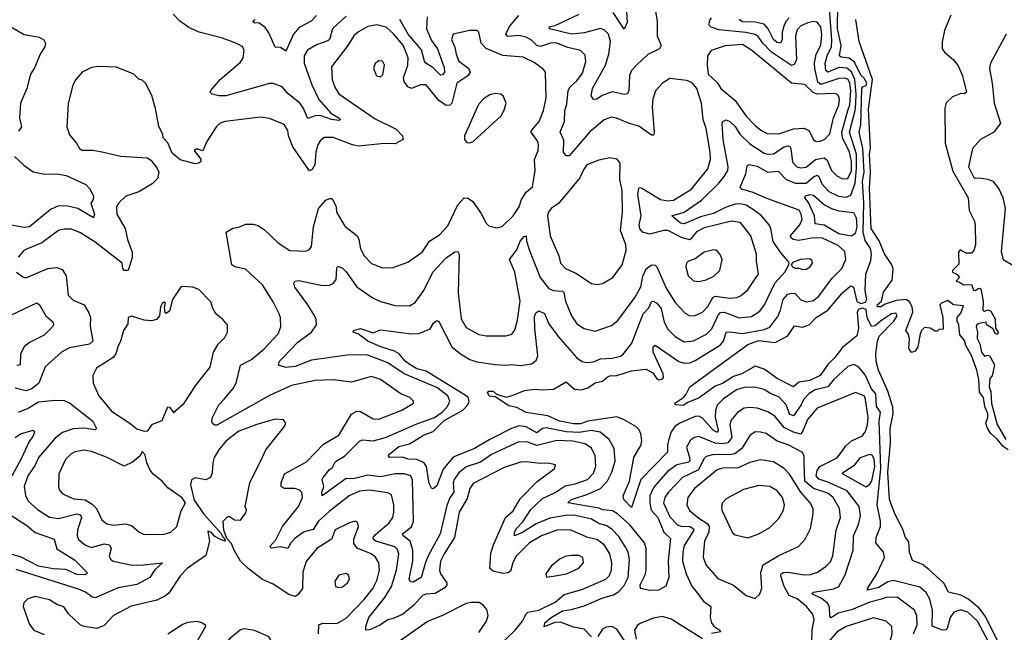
# Model space of a CAD drawing. Extents: x 1954683 to 2060285, y 904798 to 1016299.
# Tile 372 of 472: x 2008591 to 2014005, y 1000913 to 1004285. Entities that reach past the tile are written whole.
import ezdxf

# ---------------------------------------------------------------- set-up
doc = ezdxf.new("R2010")
doc.units = 0

msp = doc.modelspace()

# ---------------------------------------------------------------- linework, layer by layer
at = {"layer": '0CON10XD'}
for points in [[(2012077.6, 1004387.6), (2012095.9, 1004275), (2012096.4, 1004195), (2012118.2, 1004141.8), (2012109.2, 1004125), (2012045, 1004092.5), (2011981.8, 1004035), (2011955.5, 1004005), (2011942.9, 1003977.1), (2011940.9, 1003895), (2011933.2, 1003876.8), (2011916.8, 1003873.2), (2011847.8, 1003887.8), (2011793.2, 1003866.8), (2011765, 1003847.3), (2011745.5, 1003845.5), (2011733.5, 1003865), (2011740, 1003905), (2011811.2, 1004035), (2011829.3, 1004095), (2011839.1, 1004165), (2011827.5, 1004205), (2011805, 1004229.3), (2011785.2, 1004235.3), (2011695, 1004212.2), (2011625, 1004205.2), (2011503.3, 1004235), (2011502.5, 1004245), (2011535, 1004252.1), (2011666.6, 1004315)], [(2013324.2, 1001495.8), (2013324, 1001525), (2013305.1, 1001615), (2013326.1, 1001815), (2013316.2, 1002075), (2013323.9, 1002125), (2013301.8, 1002155), (2013297.7, 1002225), (2013275, 1002253.3), (2013240.5, 1002330.5), (2013203.4, 1002373.4), (2013177, 1002387), (2013145, 1002376.8), (2013065, 1002302.8), (2013035, 1002263.4), (2012965, 1002246.8), (2012931.9, 1002228.1), (2012903.2, 1002196.8), (2012888.1, 1002165), (2012845, 1002104.2), (2012825, 1002111.8), (2012805, 1002165.4), (2012767.1, 1002207.1), (2012715, 1002228.4), (2012685, 1002249.4), (2012631.5, 1002261.5), (2012575, 1002261.2), (2012531.8, 1002248.2), (2012461, 1002199), (2012426.6, 1002163.4), (2012416.1, 1002135), (2012414.8, 1002095), (2012431.4, 1002025), (2012427.4, 1002012.6), (2012405, 1002023), (2012345, 1002090.8), (2012325, 1002102.7), (2012305, 1002100.4), (2012223.6, 1002066.4), (2012195, 1002048), (2012173, 1002017), (2012159.2, 1001975), (2012152.3, 1001945), (2012153.6, 1001905), (2012005.3, 1001755), (2011955, 1001600.6), (2011912.2, 1001645), (2011909.6, 1001665), (2011943.9, 1001745), (2011966.8, 1001875), (2012008.3, 1001945), (2012011.9, 1001968.1), (2012005.9, 1002005.9), (2011997.2, 1002027.2), (2011978.9, 1002045), (2011915, 1002083.4), (2011875, 1002099.1), (2011715.4, 1002074.6), (2011675, 1002059.8), (2011635, 1002060.2), (2011558.1, 1002075), (2011494, 1002104), (2011375, 1002122), (2011325, 1002150.9), (2011280.3, 1002160.3), (2011205, 1002209.2), (2011172.7, 1002212.7), (2011163.1, 1002235), (2011170.2, 1002239.8), (2011195, 1002239.6), (2011213.2, 1002223.2), (2011265, 1002208.1), (2011305, 1002218), (2011365.7, 1002244.3), (2011425, 1002251.8), (2011465, 1002247.6), (2011525, 1002251.5), (2011595, 1002291.4), (2011640.9, 1002250.9), (2011678.3, 1002248.3), (2011715, 1002258.4), (2011755, 1002286.3), (2011795, 1002295.5), (2011821.8, 1002318.2), (2011835, 1002324.8), (2011875, 1002325.7), (2011955, 1002352.1), (2012035, 1002360.9), (2012071.7, 1002341.7), (2012095, 1002308.2), (2012105, 1002303.4), (2012122.8, 1002307.2), (2012130, 1002315), (2012128.2, 1002335), (2012073.6, 1002455), (2012074, 1002485), (2012085, 1002493.3), (2012215, 1002403.7), (2012245, 1002393.6), (2012275, 1002395.8), (2012305, 1002408.6), (2012445, 1002495.3), (2012461.1, 1002515), (2012476, 1002565), (2012495, 1002567.5), (2012565, 1002557.2), (2012685, 1002579.4), (2012715, 1002592.1), (2012759.5, 1002650.5), (2012774.8, 1002685.2), (2012789.5, 1002745), (2012815, 1002773.3), (2012835, 1002780), (2012855, 1002777.7), (2012885, 1002742.9), (2012917.8, 1002732.2), (2012955, 1002739.7), (2012985, 1002763.3), (2013058, 1002862), (2013111.8, 1002915), (2013133.4, 1002965), (2013128.7, 1003008.7), (2013091.9, 1003041.9), (2013005, 1003081.5), (2012955, 1003083.2), (2012875, 1003070.2), (2012844.6, 1003075), (2012831.4, 1003085), (2012829.2, 1003095), (2012880.7, 1003155), (2012893.9, 1003185), (2012888.5, 1003215), (2012876, 1003236), (2012699.7, 1003299.7), (2012623.6, 1003333.6), (2012561.1, 1003351.1), (2012553.2, 1003363.2), (2012583.9, 1003436.1), (2012590.4, 1003479.6), (2012602.3, 1003487.7), (2012645, 1003477.9), (2012705, 1003444.8), (2012760.6, 1003450.6), (2012805.4, 1003405.4), (2012856.2, 1003385), (2012915, 1003385.6), (2012955, 1003420.6), (2012975, 1003429.2), (2012985, 1003422.2), (2013001.1, 1003381.1), (2013039.6, 1003339.6), (2013093.5, 1003313.5), (2013135, 1003308.6), (2013160.4, 1003319.6), (2013184.9, 1003385), (2013192.4, 1003465), (2013191.2, 1003545), (2013152.6, 1003665), (2013184.2, 1003785), (2013189.2, 1003825), (2013190.7, 1003875), (2013182, 1003955), (2013165, 1003997.7), (2013138.6, 1004018.6), (2013095, 1004021.9), (2013035, 1003995.7), (2013024.1, 1004004.1), (2013020.5, 1004045), (2013030.3, 1004085), (2013053.6, 1004135), (2013056.5, 1004173.5), (2013044.3, 1004344.3)], [(2013972.4, 1000855), (2013900.8, 1001000.8), (2013867, 1001047), (2013805, 1001097.7), (2013765, 1001117.1), (2013697.1, 1001135), (2013672.9, 1001182.9), (2013589.8, 1001259.8), (2013555, 1001286.6), (2013499.1, 1001309.1), (2013482.5, 1001355), (2013480.4, 1001410.4), (2013461.5, 1001435), (2013444.5, 1001485), (2013402, 1001565), (2013374, 1001645), (2013364.5, 1001794.5), (2013378.2, 1001955), (2013376.2, 1002035), (2013392.8, 1002115), (2013391.4, 1002151.4), (2013365, 1002240.7), (2013313.3, 1002355), (2013299.3, 1002405), (2013298.3, 1002445), (2013307, 1002515), (2013317.3, 1002542.7), (2013397.6, 1002625), (2013415.3, 1002655.3), (2013408.8, 1002668.8), (2013385, 1002666.5), (2013324.1, 1002625), (2013295, 1002599.6), (2013275, 1002595.9), (2013250.7, 1002645), (2013245, 1002688.9), (2013225, 1002697.1), (2013205, 1002691.7), (2013196, 1002675), (2013202.5, 1002585), (2013194.7, 1002545.3), (2013115, 1002480), (2013073.5, 1002425), (2013035, 1002387.5), (2012992.7, 1002327.3), (2012935, 1002298.9), (2012875, 1002289.6), (2012845, 1002264.5), (2012755, 1002309.1), (2012685, 1002361.9), (2012635, 1002377.1), (2012561.5, 1002335), (2012515, 1002321.8), (2012455, 1002283), (2012415, 1002268.4), (2012326.2, 1002203.8), (2012265, 1002178.6), (2012238.9, 1002161.1), (2012197.5, 1002165), (2012193.3, 1002175), (2012242.2, 1002207.8), (2012255, 1002224.4), (2012276.4, 1002263.6), (2012595, 1002497.5), (2012655, 1002519.7), (2012745, 1002508.8), (2012814.8, 1002545.2), (2012850.5, 1002599.5), (2012895, 1002592.2), (2012931.5, 1002605), (2012970, 1002645), (2013034.2, 1002685.8), (2013115, 1002781.1), (2013155, 1002815.4), (2013165, 1002819.6), (2013175, 1002811.9), (2013193.9, 1002733.9), (2013215, 1002722.8), (2013240.6, 1002729.4), (2013247.9, 1002745), (2013240.4, 1002795), (2013243, 1002885), (2013270.6, 1002959.4), (2013274.1, 1002995), (2013268.6, 1003025), (2013240.3, 1003070.3), (2013229.1, 1003115), (2013231.8, 1003275), (2013225.6, 1003395), (2013234, 1003445), (2013227.1, 1003575), (2013206.5, 1003665), (2013216.4, 1003705), (2013221.9, 1003905), (2013225.9, 1003914.1), (2013245, 1003923), (2013248.1, 1003935), (2013235, 1003963.6), (2013215, 1003980), (2013181.4, 1004051.4), (2013152.4, 1004072.4), (2013107.6, 1004077.6), (2013098.9, 1004085), (2013107.4, 1004142.6), (2013087.7, 1004235), (2013089.1, 1004365)], [(2010385.5, 1004304.5), (2010311.3, 1004235), (2010293.8, 1004176.2), (2010285, 1004167.3), (2010223.2, 1004146.8), (2010173.9, 1004116.1), (2010155.3, 1004085), (2010154.1, 1004045.9), (2010196.8, 1003926.8), (2010235.2, 1003845.2), (2010301, 1003771), (2010345.6, 1003745), (2010354, 1003735), (2010345, 1003730), (2010305, 1003734.4), (2010243.2, 1003756.8), (2010214.7, 1003755.3), (2010175, 1003741.4), (2010150, 1003800), (2010131.8, 1003825), (2010065, 1003877.9), (2010034.3, 1003914.3), (2009985, 1003933.2), (2009965, 1003933.2), (2009725, 1003866), (2009685.4, 1003865.4), (2009650, 1003875), (2009638.8, 1003885), (2009641.2, 1003895), (2009692.5, 1003955), (2009805, 1004050.5), (2009819.1, 1004075), (2009825.5, 1004115.5), (2009815, 1004137.5), (2009779.2, 1004155), (2009705, 1004182.6), (2009577.3, 1004215), (2009520.9, 1004240.9), (2009468.6, 1004278.6), (2009434, 1004315)], [(2010221.9, 1004308.1), (2010193.4, 1004276.6), (2010127.7, 1004242.3), (2010095.4, 1004204.6), (2010055, 1004112), (2010025, 1004131.4), (2009995, 1004133.3), (2009961.4, 1004211.4), (2009940.7, 1004240.7), (2009905, 1004266.7), (2009883.3, 1004265), (2009872, 1004275), (2009875, 1004278.8), (2009885, 1004285.6)], [(2011735, 1000888.9), (2011695, 1000930.3), (2011635, 1000942.4), (2011565, 1000969.7), (2011533, 1000967), (2011474.3, 1000944.3), (2011477.5, 1000965), (2011512.2, 1000995), (2011575, 1001031), (2011625, 1001039.5), (2011695, 1001058.1), (2011797.2, 1001102.8), (2011855, 1001119.4), (2011885, 1001137.9), (2011915, 1001170.4), (2011935.6, 1001215), (2011943.5, 1001313.5), (2011935.7, 1001355), (2011920.8, 1001385), (2011885, 1001441.1), (2011848.2, 1001478.2), (2011818.7, 1001498.7), (2011775, 1001512.1), (2011735, 1001535.9), (2011646.4, 1001556.4), (2011605, 1001558.3), (2011505, 1001540.6), (2011430.6, 1001509.4), (2011355, 1001462.6), (2011311.2, 1001445), (2011312.1, 1001465), (2011321.9, 1001485), (2011357.9, 1001522.1), (2011400.7, 1001589.3), (2011465, 1001649.4), (2011535, 1001683.5), (2011590.9, 1001719.1), (2011645, 1001729.6), (2011712.1, 1001755), (2011745, 1001788.5), (2011758.4, 1001825), (2011755.9, 1001885), (2011735, 1001927.5), (2011700.1, 1001950.1), (2011632, 1001965), (2011545, 1001969.3), (2011435, 1001941.5), (2011385, 1001959.6), (2011335, 1001961.6), (2011185, 1001891.6), (2011125, 1001850.2), (2011045, 1001824.3), (2011005, 1001790.6), (2010980.2, 1001755), (2010974.4, 1001735), (2010978.1, 1001685), (2010956, 1001654), (2010939.8, 1001610.2), (2010903.5, 1001455), (2010836.3, 1001335), (2010822.7, 1001297.3), (2010798.9, 1001215), (2010755, 1001189.1), (2010740.9, 1001190.9), (2010732.3, 1001205), (2010752.2, 1001305), (2010752.8, 1001365), (2010738.4, 1001415), (2010698.5, 1001445), (2010696.5, 1001455), (2010746, 1001494), (2010757, 1001525), (2010751.2, 1001751.2), (2010741.9, 1001775), (2010705, 1001784.8), (2010655, 1001786.2), (2010575, 1001768.8), (2010505, 1001778.4), (2010425, 1001758.3), (2010385, 1001760), (2010254, 1001665), (2010251.9, 1001685), (2010263.3, 1001715), (2010253.3, 1001755), (2010260, 1001765), (2010295, 1001809.2), (2010310.5, 1001819.5), (2010327.4, 1001852.6), (2010376.9, 1001883.1), (2010458.5, 1001965), (2010475, 1001973.2), (2010535, 1001967), (2010602.5, 1001985), (2010775, 1002060), (2010871.8, 1002095), (2010914, 1002125), (2010942.7, 1002155), (2010955.9, 1002185), (2010944.2, 1002215), (2010885, 1002259.7), (2010705, 1002335.6), (2010615, 1002396.3), (2010505, 1002437.9), (2010405, 1002440.7), (2010195, 1002410.8), (2010105, 1002376.1), (2010055, 1002369.7), (2010014, 1002384), (2010020, 1002405), (2010038.9, 1002425), (2010120.4, 1002509.6), (2010195.2, 1002564.8), (2010222, 1002605), (2010221.3, 1002635), (2010213.8, 1002653.8), (2010175.8, 1002715.8), (2010103.3, 1002813.3), (2010098.6, 1002835), (2010104.5, 1002845.5), (2010125, 1002849.5), (2010255, 1002822.1), (2010295, 1002823.5), (2010315.9, 1002834.1), (2010330.5, 1002855), (2010333.7, 1002916.3), (2010335.9, 1002924.1), (2010345, 1002925.6), (2010365, 1002916.7), (2010385, 1002897.8), (2010445, 1002813.8), (2010528.6, 1002755), (2010575, 1002734), (2010655, 1002711.5), (2010735, 1002709.1), (2010765, 1002727.5), (2010812.3, 1002795), (2010862.5, 1002895), (2010935.3, 1002974.7), (2010983.1, 1003006.9), (2010999.1, 1003009.1), (2011007.7, 1002995), (2011001.2, 1002781.2), (2011017.9, 1002637.9), (2011045, 1002590), (2011115, 1002552.9), (2011155, 1002544.6), (2011266, 1002544), (2011296, 1002554), (2011313.8, 1002576.2), (2011328.1, 1002631.9), (2011342, 1002735), (2011313.3, 1002895), (2011283.8, 1002965), (2011325, 1003018.2), (2011342.1, 1003065), (2011365, 1003092.2), (2011375.6, 1003095), (2011378.2, 1003065), (2011394.1, 1003015), (2011453.4, 1002865), (2011500, 1002805), (2011525, 1002793.4), (2011548.4, 1002791.6), (2011575, 1002790.8), (2011583.2, 1002783.2), (2011591.8, 1002735), (2011624.6, 1002655), (2011655, 1002610.6), (2011695, 1002584.4), (2011755, 1002571.1), (2011845, 1002600.9), (2011880.2, 1002629.8), (2011975, 1002758.1), (2012006.8, 1002815), (2012017.7, 1002872.3), (2012036.1, 1002913.9), (2012065, 1002936.2), (2012085, 1002933.6), (2012095, 1002924.4), (2012145, 1002807.8), (2012195, 1002728.2), (2012249.2, 1002669.2), (2012275, 1002654.6), (2012305, 1002657.5), (2012345, 1002675.4), (2012375, 1002706.8), (2012402.7, 1002755), (2012415, 1002763.2), (2012495, 1002751.6), (2012534.2, 1002755.8), (2012554.4, 1002765), (2012595, 1002797.8), (2012635, 1002858), (2012652.5, 1002885), (2012641.8, 1002955), (2012642.7, 1002995), (2012611.2, 1003095), (2012555, 1003168.2), (2012505, 1003175.8), (2012355, 1003138.5), (2012312.3, 1003117.7), (2012275, 1003072.9), (2012233.3, 1003083.3), (2012155, 1003123.8), (2012131.2, 1003125), (2012055, 1003104.2), (2012015.7, 1003115.7), (2012000.3, 1003135), (2011996.3, 1003155), (2012008.6, 1003205), (2011989, 1003325), (2011995, 1003357.1), (2012005, 1003361.5), (2012015, 1003356.4), (2012115, 1003295.3), (2012155, 1003287.8), (2012185, 1003292.1), (2012285, 1003351.8), (2012375, 1003462.9), (2012388.4, 1003515), (2012388, 1003555), (2012364.8, 1003685), (2012349.7, 1003735), (2012338.8, 1003825), (2012314, 1003905), (2012287.9, 1003937.9), (2012259.7, 1003949.7), (2012165, 1003960.4), (2012125, 1003934.5), (2012087.5, 1003892.5), (2012072.8, 1003847.2), (2012068.4, 1003805), (2012079.5, 1003665), (2012075, 1003649.4), (2012065, 1003648.5), (2011995, 1003698.8), (2011942.9, 1003712.9), (2011873.1, 1003743.1), (2011845, 1003747.5), (2011805, 1003733.8), (2011725, 1003667.1), (2011611.2, 1003535), (2011595, 1003534.4), (2011581.5, 1003555), (2011582.1, 1003622.1), (2011562.7, 1003665), (2011586.1, 1003723.9), (2011587.4, 1003785), (2011599.5, 1003820.5), (2011607.3, 1003895), (2011617.9, 1003915), (2011655, 1003948.2), (2011685, 1003991.1), (2011704.6, 1004055), (2011699.5, 1004089.5), (2011675, 1004115.4), (2011605, 1004131.3), (2011545, 1004155.6), (2011515, 1004157.4), (2011455, 1004136.3), (2011435, 1004143.2), (2011405, 1004171.8), (2011375, 1004187.7), (2011335, 1004196.8), (2011275, 1004192.1), (2011263.6, 1004205), (2011283.5, 1004246.5), (2011335, 1004307.9)], [(2010830.5, 1004299.5), (2010828.4, 1004235), (2010855, 1004170.4), (2010889, 1004125), (2010925, 1004021.9), (2010927.1, 1003995), (2010915, 1003981.8), (2010905, 1003980), (2010862.1, 1004022.1), (2010824.5, 1004045), (2010816.4, 1004056.4), (2010799.3, 1004119.3), (2010726.7, 1004205), (2010681.3, 1004285)], [(2011928.2, 1004325), (2011931.5, 1004268.5), (2011915, 1004232.5), (2011854.8, 1004324.8)], [(2012465, 1003421.1), (2012484.7, 1003455), (2012487.1, 1003475), (2012458.4, 1003625), (2012453.2, 1003715), (2012457.1, 1003725), (2012475, 1003733.8), (2012495, 1003724), (2012525, 1003696.3), (2012550.5, 1003655), (2012605, 1003600.6), (2012685, 1003550.5), (2012705, 1003543.6), (2012735, 1003546.8), (2012795, 1003585.7), (2012815, 1003590.7), (2012825.9, 1003585.9), (2012831.4, 1003575), (2012840.9, 1003500.9), (2012864.4, 1003475), (2012885, 1003469.1), (2012915, 1003473.8), (2012965.7, 1003514.3), (2013015, 1003525.2), (2013031.1, 1003511.1), (2013054.8, 1003454.8), (2013083.1, 1003425), (2013115, 1003409.4), (2013145, 1003410), (2013165, 1003452.7), (2013165.2, 1003505), (2013153.1, 1003555), (2013115.1, 1003635), (2013110.4, 1003665), (2013144.9, 1003785.1), (2013155.1, 1003815.1), (2013161, 1003895), (2013155, 1003937.7), (2013145, 1003956.3), (2013125, 1003963), (2013095, 1003961.4), (2012995, 1003927.4), (2012980.1, 1003940.1), (2012962.1, 1004015), (2012961.4, 1004045), (2012970.8, 1004095), (2012996.2, 1004145), (2013001.9, 1004201.9), (2012995.5, 1004245.5), (2012975, 1004271.2), (2012955, 1004275.4), (2012925, 1004267.6), (2012885, 1004250), (2012865, 1004228.9), (2012856.3, 1004195), (2012861.6, 1004065), (2012850.9, 1004039.1), (2012835, 1004033.2), (2012725, 1004106.5), (2012677.8, 1004155), (2012651.7, 1004191.7), (2012635, 1004203.2), (2012584.3, 1004214.3), (2012435, 1004228.1), (2012392.8, 1004242.8), (2012382.5, 1004255), (2012383.8, 1004276.2), (2012395, 1004295.2)], [(2012821.7, 1004295), (2012804, 1004275), (2012792, 1004248), (2012784, 1004215), (2012783.4, 1004175), (2012774.6, 1004155.4), (2012755, 1004159.5), (2012735, 1004175.3), (2012706.6, 1004235), (2012685, 1004259.2), (2012635, 1004271.2), (2012565, 1004273.5), (2012546.2, 1004285)], [(2014025, 1001917.5), (2013998.2, 1001935), (2013966.3, 1001976.3), (2013929.5, 1002009.5), (2013909.7, 1002039.7), (2013903.3, 1002065), (2013914.7, 1002095), (2013914.2, 1002115), (2013897.7, 1002155), (2013889.4, 1002205), (2013868.4, 1002235), (2013865.3, 1002305.3), (2013854.4, 1002355.6), (2013825, 1002436), (2013792.4, 1002492.4), (2013785, 1002520), (2013759.5, 1002549.5), (2013754, 1002605), (2013745.7, 1002625), (2013745.8, 1002645), (2013765, 1002668.8), (2013780, 1002710), (2013725.9, 1002715.9), (2013695, 1002738.8), (2013660, 1002725), (2013650, 1002715), (2013667.5, 1002645), (2013668.3, 1002581.7), (2013645, 1002580), (2013635, 1002570), (2013625, 1002570), (2013597, 1002587), (2013565, 1002590), (2013550, 1002575), (2013542.5, 1002555), (2013530, 1002485), (2013515, 1002460), (2013495, 1002452.5), (2013480, 1002475), (2013482.5, 1002527.5), (2013475.9, 1002555.9), (2013463.8, 1002575), (2013501.5, 1002675), (2013497.5, 1002705), (2013482.7, 1002732.7), (2013464.3, 1002744.3), (2013410.8, 1002739.2), (2013350.3, 1002719.7), (2013325, 1002704.6), (2013306.7, 1002705), (2013305, 1002716.2), (2013330, 1002735), (2013341.2, 1002785), (2013388, 1002852), (2013392.8, 1002912.8), (2013386.9, 1002935), (2013345, 1002996.5), (2013316.7, 1003066.7), (2013271.7, 1003135), (2013264, 1003355), (2013268.4, 1003445), (2013263.8, 1003545), (2013269.5, 1003575), (2013257.8, 1003792.2), (2013279.1, 1003955), (2013206.4, 1004165), (2013188.6, 1004285)], [(2013710.6, 1004309.4), (2013675.8, 1004224.2), (2013663.3, 1004163.3), (2013662.5, 1004125), (2013675.4, 1004105.4), (2013724.4, 1004064.4), (2013750.3, 1004030.3), (2013774.1, 1003975.9), (2013796, 1003885), (2013785, 1003876.2), (2013765, 1003878), (2013719.3, 1003860.7), (2013685, 1003827.5), (2013677, 1003797), (2013679.2, 1003605), (2013721.2, 1003451.2), (2013806.5, 1003305), (2013812, 1003235), (2013840, 1003175), (2013845, 1003150), (2013846.7, 1003045), (2013837.5, 1003015), (2013825, 1003000), (2013795, 1003000), (2013761.7, 1003018.3), (2013752.5, 1003005), (2013755, 1002940), (2013720, 1002905), (2013720, 1002895), (2013745, 1002882.5), (2013757.5, 1002865), (2013740, 1002845), (2013755, 1002842.5), (2013782.5, 1002825), (2013825, 1002827.5), (2013835.9, 1002795.9), (2013845, 1002794.5), (2013865, 1002806.7), (2013875, 1002804.3), (2013888.9, 1002735), (2013886, 1002686), (2013895, 1002680), (2013915, 1002687.1), (2013930.3, 1002680.3), (2013955, 1002637.5), (2013956.7, 1002586.7), (2013970, 1002565), (2013967.5, 1002552.5), (2013955, 1002557.5), (2013943, 1002583), (2013907.5, 1002605), (2013905, 1002620), (2013865, 1002613.3), (2013853.2, 1002606.8), (2013850, 1002595), (2013856.7, 1002565), (2013855, 1002530), (2013870.7, 1002500.7), (2013879.5, 1002455), (2013895, 1002433.3), (2013915, 1002437.5), (2013925, 1002433.3), (2013951.2, 1002385), (2013937.5, 1002325), (2013925, 1002310), (2013922, 1002265), (2013930.8, 1002239.2), (2013935, 1002173.3), (2013965, 1002057.5), (2014013.6, 1001975)], [(2008524.4, 1004255.6), (2008615, 1004202.5), (2008697.9, 1004187.9), (2008723.9, 1004173.9), (2008732, 1004155), (2008729.2, 1004135), (2008705, 1004098.8), (2008671.3, 1004018.7), (2008650.6, 1003985), (2008629.6, 1003905), (2008594.4, 1003825), (2008590.6, 1003745), (2008600.9, 1003695), (2008585, 1003671.4)], [(2011210.9, 1000825), (2011315, 1000925.3), (2011355.7, 1000974.3), (2011374.8, 1001015.2), (2011385, 1001024), (2011445, 1001034.8), (2011535, 1001078.6), (2011585, 1001121.2), (2011681.2, 1001148.8), (2011813.6, 1001205), (2011833.4, 1001226.6), (2011844.2, 1001255), (2011845.8, 1001295), (2011835.3, 1001345), (2011805.2, 1001395.2), (2011765, 1001423.6), (2011715.2, 1001435.2), (2011617.7, 1001477.7), (2011545, 1001475.7), (2011460, 1001445), (2011394.6, 1001405), (2011319.5, 1001330.5), (2011301.8, 1001295), (2011289.5, 1001250.5), (2011275, 1001239.7), (2011247.7, 1001237.7), (2011195, 1001250.5), (2011176.1, 1001265), (2011181.3, 1001348.7), (2011195.4, 1001395.4), (2011261.6, 1001545), (2011305, 1001581.5), (2011342.9, 1001647.1), (2011436.9, 1001743.1), (2011521.2, 1001805), (2011531.2, 1001815), (2011537.5, 1001835), (2011495, 1001844.2), (2011455, 1001841.8), (2011375, 1001851.8), (2011345, 1001848.7), (2011255, 1001820.5), (2011085, 1001732.7), (2011065, 1001704.2), (2011050.8, 1001649.2), (2011007.3, 1001575), (2010981.6, 1001435), (2010924.2, 1001345), (2010905, 1001304), (2010898.8, 1001255), (2010905.3, 1001235), (2010938.8, 1001185), (2010940.3, 1001175), (2010930.5, 1001159.5), (2010875, 1001127), (2010825, 1001123.2), (2010805, 1001115.3), (2010757.7, 1001062.3), (2010695, 1001011.5), (2010645, 1000988.4), (2010615, 1000982.4), (2010568.8, 1000951.2), (2010515, 1000926.5), (2010494.2, 1000925), (2010493.8, 1000945), (2010511.2, 1000995), (2010598.3, 1001105), (2010634.8, 1001165), (2010662.3, 1001255), (2010675.2, 1001345), (2010668.4, 1001368.4), (2010654.2, 1001384.2), (2010549.5, 1001415), (2010534.6, 1001425), (2010533.5, 1001433.5), (2010545, 1001450), (2010623.2, 1001515), (2010642.7, 1001545), (2010648.8, 1001575), (2010647.6, 1001615), (2010635, 1001669.2), (2010615, 1001680.4), (2010515, 1001695.2), (2010459.3, 1001689.3), (2010401.8, 1001665), (2010292, 1001578), (2010233.1, 1001525), (2010205, 1001479.6), (2010155, 1001467.1), (2010105, 1001431.8), (2010081.2, 1001405), (2010065, 1001374.2), (2010025, 1001382.8), (2009975.5, 1001375.5), (2009965.6, 1001385), (2009998.4, 1001421.6), (2010035.8, 1001495), (2010123.3, 1001605), (2010145.2, 1001655), (2010142.6, 1001682.6), (2010127.6, 1001697.6), (2010102.5, 1001705), (2010045, 1001705.4), (2010027.8, 1001715), (2010028.7, 1001735), (2010046.8, 1001785), (2010167.8, 1001852.2), (2010261.1, 1001948.9), (2010345, 1001997.8), (2010415, 1002114.5), (2010445, 1002129.5), (2010465, 1002128.9), (2010535, 1002088.1), (2010565, 1002086.7), (2010692, 1002135), (2010756.2, 1002175), (2010756.2, 1002185), (2010735.8, 1002205), (2010686.5, 1002226.5), (2010575, 1002304.3), (2010525, 1002320.8), (2010415, 1002290.6), (2010315, 1002302.9), (2010215, 1002299.2), (2010085, 1002271.8), (2009965, 1002216.8), (2009675, 1002053.6), (2009663, 1002053), (2009651.7, 1002061.7), (2009647.3, 1002075), (2009651.1, 1002095), (2009685.4, 1002165), (2009714.4, 1002195.6), (2009764.1, 1002255), (2009781.2, 1002285), (2009805.8, 1002384.2), (2009865, 1002414), (2009935, 1002472.7), (2010012.5, 1002555), (2010026.5, 1002595), (2010024.5, 1002645), (2010015, 1002670), (2009985, 1002732.5), (2009926.5, 1002825), (2009831.7, 1002911.7), (2009773.8, 1002923.8), (2009756.9, 1002935), (2009726, 1003115), (2009761.9, 1003138.1), (2009795, 1003143.3), (2009835, 1003158.9), (2009875, 1003158.9), (2009901.1, 1003151.1), (2009935, 1003130), (2010013.3, 1003055), (2010076, 1003015), (2010165, 1003010.5), (2010185, 1003020), (2010195, 1003036), (2010206.3, 1003143.7), (2010233.2, 1003245), (2010275, 1003290.8), (2010295, 1003300.8), (2010305, 1003301.2), (2010315, 1003290), (2010331.1, 1003255), (2010333.5, 1003225), (2010378.9, 1003148.9), (2010445.5, 1003095), (2010455.4, 1003075), (2010465, 1003023.8), (2010485.6, 1002985), (2010525, 1002942.2), (2010585, 1002918.6), (2010645, 1002920.6), (2010725, 1002950.6), (2010804.2, 1003005), (2010844.5, 1003065), (2010899.5, 1003100.5), (2010945, 1003150.5), (2010999.4, 1003265), (2011035, 1003303.3), (2011055, 1003302.5), (2011080, 1003285), (2011127.8, 1003217.8), (2011155.8, 1003165), (2011170.7, 1003150.7), (2011215, 1003138.6), (2011243.2, 1003146.8), (2011304.3, 1003205), (2011337.3, 1003255), (2011349.4, 1003295), (2011375, 1003336), (2011410.8, 1003365), (2011424.4, 1003454.4), (2011420.7, 1003515), (2011441.2, 1003565), (2011443.9, 1003595), (2011439.3, 1003615), (2011403.4, 1003665), (2011405.3, 1003675), (2011447.3, 1003725), (2011471.8, 1003785), (2011485.6, 1003855), (2011481.9, 1003995), (2011471.1, 1004011.1), (2011418.8, 1004048.8), (2011358.4, 1004078.4), (2011246.7, 1004086.8), (2011156.5, 1004126.5), (2011127.7, 1004155), (2011115.8, 1004215.8), (2011105.9, 1004225.9), (2011065, 1004225.5), (2010974.4, 1004205.6), (2010965.6, 1004175), (2010984.2, 1004134.2), (2010990.3, 1004095), (2011005.8, 1004055.8), (2011058.2, 1004018.2), (2011068.2, 1003995), (2011055.5, 1003975), (2010993.8, 1003935), (2010966.4, 1003825), (2010955, 1003814.5), (2010935, 1003813.1), (2010895, 1003839.7), (2010825, 1003926.6), (2010795.3, 1003925.3), (2010745.3, 1003905.3), (2010725, 1003915.4), (2010705, 1003944.5), (2010700.7, 1003965), (2010724.3, 1004035), (2010727.5, 1004075), (2010699.8, 1004145), (2010646.3, 1004206.3), (2010605, 1004243.3), (2010555, 1004256.2), (2010505, 1004246.7), (2010452.9, 1004217.1), (2010428.2, 1004195), (2010395, 1004142.5), (2010304.5, 1004025), (2010308.8, 1003955), (2010323.3, 1003913.3), (2010346.3, 1003876.3), (2010393.4, 1003843.4), (2010545, 1003739.3), (2010661.2, 1003681.2), (2010696.4, 1003645), (2010700, 1003625), (2010655, 1003602.1), (2010595, 1003602.8), (2010455, 1003588.7), (2010420, 1003595), (2010315, 1003636.1), (2010265, 1003635.5), (2010242.6, 1003617.4), (2010229.2, 1003595), (2010218.7, 1003555), (2010212.9, 1003485), (2010199.7, 1003460.3), (2010185, 1003452.9), (2010092.4, 1003585), (2010068.5, 1003645), (2010064.4, 1003675), (2010045, 1003707.5), (2009965, 1003740), (2009915, 1003748.6), (2009720, 1003725), (2009692.5, 1003715), (2009673.8, 1003696.2), (2009619.2, 1003615), (2009597.5, 1003562.5), (2009565, 1003574), (2009550.8, 1003565), (2009587.5, 1003517.5), (2009586.2, 1003505), (2009576.7, 1003495), (2009555, 1003491.2), (2009472.9, 1003512.9), (2009429.5, 1003549.5), (2009405, 1003607.5), (2009380, 1003635), (2009377.5, 1003655), (2009355, 1003697.5), (2009337.5, 1003795), (2009317.3, 1003867.3), (2009282.5, 1003935), (2009265, 1003952.5), (2009245, 1003957.5), (2009217.5, 1003985), (2009122.7, 1004022.7), (2009025, 1004026.9), (2008985, 1004020.9), (2008934.4, 1003995), (2008898.9, 1003955), (2008883.3, 1003925), (2008856.8, 1003823.2), (2008850, 1003695), (2008865, 1003650), (2008904, 1003605), (2008918.8, 1003575), (2008935, 1003567.1), (2008995, 1003566.7), (2009052.5, 1003555), (2009145, 1003533.3), (2009293.9, 1003523.9), (2009311.2, 1003511.2), (2009345, 1003468.8), (2009355.5, 1003445.5), (2009349.3, 1003410.7), (2009318.5, 1003381.5), (2009245, 1003337.9), (2009175, 1003312.5), (2009135, 1003276.4), (2009122.5, 1003255), (2009125.4, 1003215), (2009170.9, 1003135), (2009183.2, 1003075), (2009208.7, 1003005), (2009210, 1002975), (2009186.7, 1002905), (2009164.5, 1002905), (2009157.5, 1002915), (2009154.6, 1002945), (2009005, 1003060.4), (2008925, 1003110.9), (2008875, 1003131.5), (2008835, 1003132.2), (2008805, 1003124.4), (2008712.8, 1003057.2), (2008629.1, 1003020.9), (2008613.8, 1003015), (2008582.7, 1002977.3)], [(2014015, 1004205.6), (2013928.1, 1004045), (2013922.5, 1004015), (2013938.5, 1003935), (2013949.5, 1003825), (2013984.2, 1003715), (2013947.1, 1003665), (2013873.3, 1003625), (2013830.4, 1003575), (2013808.5, 1003475), (2013835, 1003420), (2013845, 1003412.5), (2013866.4, 1003413.6), (2013915, 1003406.2), (2013941.9, 1003395), (2013974.3, 1003354.3), (2013995.7, 1003305.7), (2014009.7, 1003245), (2013986.6, 1003006.6), (2013997.8, 1002965), (2014065, 1002926.9)], [(2012985, 1003614.7), (2013015.7, 1003624.3), (2013045, 1003656.9), (2013064.8, 1003745.2), (2013094.1, 1003815), (2013097.8, 1003845), (2013092.5, 1003865), (2013084, 1003874), (2013065, 1003878.6), (2012975, 1003874.1), (2012953.9, 1003883.9), (2012907.3, 1003927.3), (2012835, 1003936.1), (2012616.4, 1004115), (2012565, 1004147.5), (2012469.1, 1004140.9), (2012392.5, 1004115), (2012372, 1004085), (2012370, 1004035), (2012376.2, 1003985), (2012425, 1003938.8), (2012446.2, 1003906.2), (2012525, 1003840), (2012584.4, 1003754.4), (2012635, 1003702.9), (2012666, 1003676), (2012701.5, 1003658.5), (2012765, 1003655.7), (2012845, 1003683.7), (2012905, 1003688.4), (2012930.3, 1003675), (2012955, 1003624.3), (2012966.2, 1003616.2), (2012985, 1003614.7)], [(2010575, 1003970), (2010587.3, 1003982.7), (2010596.9, 1004035), (2010585.5, 1004055.5), (2010565, 1004057.5), (2010545, 1004043.8), (2010536, 1004015), (2010552.5, 1003975), (2010575, 1003970)], [(2011065, 1003606.2), (2011085, 1003613.8), (2011238.1, 1003755), (2011255, 1003786.7), (2011265.6, 1003825), (2011251.2, 1003861.2), (2011236.7, 1003875), (2011205, 1003879.2), (2011175, 1003870.8), (2011140.7, 1003849.3), (2011113, 1003817), (2011036, 1003645), (2011036.7, 1003625), (2011049.3, 1003609.3), (2011065, 1003606.2)], [(2008562.4, 1003532.4), (2008614, 1003484), (2008665, 1003448.1), (2008727.5, 1003435), (2008795, 1003436.8), (2008847, 1003427), (2008955, 1003377.3), (2008975, 1003356.2), (2008997.2, 1003315), (2008995.4, 1003295), (2008982.2, 1003275), (2009002.7, 1003215), (2008996.7, 1003195), (2008910, 1003245), (2008855, 1003257.8), (2008805, 1003259.7), (2008760.8, 1003239.2), (2008645, 1003144), (2008615, 1003140.4), (2008534.8, 1003155.2)], [(2011765, 1002827.5), (2011795, 1002832.9), (2011852, 1002865), (2011904.3, 1002935), (2011926.2, 1003013.8), (2011923.2, 1003045), (2011894.7, 1003125), (2011905.9, 1003225), (2011904.1, 1003345), (2011890.3, 1003405), (2011891.9, 1003495), (2011876.9, 1003516.9), (2011835, 1003523.8), (2011775, 1003511.5), (2011710, 1003485), (2011690.9, 1003459.1), (2011671.2, 1003415), (2011554.4, 1003275.6), (2011513.8, 1003245), (2011498, 1003225), (2011492.5, 1003205), (2011507.5, 1003095), (2011555.6, 1002985), (2011564, 1002944), (2011592.5, 1002915), (2011649.1, 1002889.1), (2011735, 1002832.5), (2011765, 1002827.5)], [(2013505.8, 1000904.2), (2013525.2, 1000955), (2013523.9, 1001003.9), (2013510.4, 1001035), (2013415, 1001106.1), (2013355, 1001105.6), (2013328.7, 1001095), (2013265, 1001079), (2013165, 1001037.6), (2013091, 1001019), (2013052.7, 1000992.7), (2013045, 1001002.5), (2013042.9, 1001052.9), (2013033, 1001073), (2012998.7, 1001098.7), (2012946, 1001125), (2012956.2, 1001135), (2013068.1, 1001151.9), (2013095.5, 1001164.5), (2013130.5, 1001229.5), (2013173.5, 1001365), (2013175.8, 1001445), (2013202.6, 1001507.4), (2013214.3, 1001555), (2013207.4, 1001605), (2013141.5, 1001691.5), (2013035, 1001740.1), (2012985, 1001755.2), (2012969.5, 1001775), (2012975.7, 1001804.3), (2012989.7, 1001825), (2013085, 1001872.6), (2013117.5, 1001915), (2013131.9, 1001938.1), (2013163.8, 1001966.2), (2013225.4, 1001995), (2013241.9, 1002018.1), (2013252.7, 1002055), (2013255.3, 1002095), (2013240.4, 1002205), (2013234.5, 1002215), (2013186.6, 1002233.4), (2012975, 1002145.9), (2012921.9, 1002085), (2012899.5, 1002025), (2012885, 1002004.2), (2012845, 1002014.8), (2012795, 1002039.6), (2012742, 1002102), (2012705, 1002126.9), (2012645, 1002146.4), (2012605, 1002151.2), (2012575, 1002146.1), (2012537.6, 1002122.4), (2012501.7, 1002078.3), (2012494.8, 1002055), (2012506.9, 1001985), (2012485, 1001956.6), (2012455, 1001950.9), (2012414.4, 1001954.4), (2012325, 1001990), (2012300.8, 1001985), (2012279.8, 1001970.2), (2012257.1, 1001932.9), (2012274.3, 1001875.7), (2012274.7, 1001855), (2012262.6, 1001847.4), (2012204.6, 1001835.4), (2012152.5, 1001797.5), (2012077.8, 1001712.2), (2012056, 1001665), (2012055.2, 1001625), (2012063.4, 1001585), (2012098.8, 1001545), (2012133.1, 1001465), (2012168.8, 1001428.8), (2012156, 1001306), (2012160.5, 1001215), (2012143, 1001167), (2012103.9, 1001146.1), (2012055, 1001143.8), (2012004.4, 1001154.4), (2012002, 1001175), (2012029.8, 1001230.2), (2012035.8, 1001255), (2012035.8, 1001375), (2012026.8, 1001405), (2011945.3, 1001505), (2011878.7, 1001565), (2011851, 1001581), (2011797, 1001587), (2011775, 1001596.5), (2011604.4, 1001625), (2011625, 1001643.6), (2011715, 1001673.4), (2011785, 1001704.3), (2011822.7, 1001747.3), (2011846.2, 1001795), (2011865.9, 1001855), (2011860.4, 1001925), (2011831.1, 1001975), (2011781.9, 1002015), (2011733.9, 1002023.9), (2011667.7, 1002012.3), (2011595, 1002016.4), (2011485, 1002038.4), (2011465, 1002034.3), (2011435, 1002011.6), (2011375, 1002044.4), (2011335, 1002048.7), (2011295, 1002034.8), (2011175, 1001975.2), (2011092.2, 1001925), (2010975, 1001877.3), (2010919.5, 1001810.5), (2010885, 1001720), (2010865, 1001702.5), (2010855, 1001706.7), (2010841.5, 1001731.5), (2010828.5, 1001825), (2010815.1, 1001845.1), (2010775, 1001863.8), (2010726.8, 1001866.8), (2010695, 1001877.3), (2010625, 1001874.5), (2010620, 1001880), (2010617.5, 1001885), (2010625.8, 1001895), (2010675, 1001935.2), (2010735, 1001950), (2010811.7, 1001998.3), (2010865, 1002017.9), (2010925, 1002078.3), (2011027.2, 1002135), (2011054.2, 1002165), (2011061.6, 1002185), (2011055.8, 1002205), (2011045.3, 1002215.3), (2010825, 1002350.2), (2010775, 1002364.1), (2010737.2, 1002385), (2010710.5, 1002405), (2010676.4, 1002446.4), (2010651.1, 1002461.1), (2010575.7, 1002485), (2010505, 1002515.7), (2010453.6, 1002553.6), (2010424.2, 1002565), (2010425.8, 1002575), (2010465, 1002584.6), (2010535, 1002560.8), (2010575, 1002578.6), (2010745, 1002556.4), (2010785, 1002557.8), (2010847.5, 1002582.5), (2010865.6, 1002615), (2010885, 1002630), (2010895, 1002623.8), (2010966.4, 1002485), (2011015, 1002445.4), (2011065, 1002415.4), (2011105, 1002401.8), (2011205, 1002387.1), (2011265, 1002383.1), (2011295, 1002387.1), (2011345, 1002380.8), (2011405, 1002390.5), (2011431.2, 1002408.8), (2011440.5, 1002435), (2011423, 1002585), (2011421.9, 1002651.9), (2011429.4, 1002670.6), (2011445, 1002682.7), (2011477.3, 1002667.3), (2011500.7, 1002610.7), (2011550.8, 1002540.8), (2011654, 1002424), (2011683.3, 1002403.3), (2011705, 1002397.9), (2011745, 1002401.5), (2011785, 1002417.5), (2011848.9, 1002421.1), (2011895, 1002433.8), (2011910.9, 1002445), (2011956.6, 1002505), (2012018.6, 1002665), (2012050.5, 1002699.5), (2012065, 1002731.9), (2012073.3, 1002735), (2012095, 1002724.1), (2012117.8, 1002695), (2012135, 1002620.8), (2012155, 1002581.5), (2012195, 1002541.5), (2012245, 1002511.8), (2012295, 1002517.2), (2012366.3, 1002553.7), (2012397.1, 1002582.9), (2012431.9, 1002658.1), (2012445, 1002674.1), (2012465, 1002674.3), (2012546.6, 1002643.4), (2012615, 1002651.2), (2012659.7, 1002680.3), (2012685.9, 1002715), (2012743.5, 1002835), (2012798.5, 1002895), (2012820, 1002935), (2012822.5, 1002945), (2012816.7, 1002955), (2012775, 1003001.4), (2012733.7, 1003063.7), (2012721.1, 1003135), (2012712.2, 1003155), (2012668.9, 1003205), (2012625, 1003238.8), (2012585, 1003263.3), (2012555, 1003271.3), (2012525, 1003268.7), (2012475, 1003252.9), (2012405, 1003218.5), (2012335, 1003200.3), (2012245, 1003160.7), (2012225, 1003164.8), (2012175.8, 1003205), (2012245, 1003225.7), (2012339.2, 1003290.8), (2012435.8, 1003384.2), (2012465, 1003421.1)], [(2013165, 1003092.8), (2013095, 1003106.2), (2013015, 1003153.3), (2012965, 1003160.5), (2012961.7, 1003205), (2012927.7, 1003277.7), (2012908.2, 1003305), (2012910.8, 1003315), (2012935, 1003321.9), (2012955, 1003318.4), (2013015.1, 1003265.1), (2013055, 1003244.8), (2013095, 1003232.4), (2013175, 1003223.2), (2013190.3, 1003195), (2013193.4, 1003145), (2013185, 1003108.2), (2013165, 1003092.8)], [(2012325, 1002844.4), (2012365, 1002852.9), (2012407.4, 1002872.6), (2012441.4, 1002905), (2012452.9, 1002965), (2012442.1, 1002992.1), (2012424.1, 1003014.1), (2012405, 1003018), (2012355, 1003004.4), (2012305, 1002968.6), (2012267.5, 1002955), (2012256.7, 1002945), (2012254, 1002925), (2012265.8, 1002875), (2012295, 1002847.5), (2012325, 1002844.4)], [(2012895, 1002909.4), (2012915, 1002911.1), (2012937.5, 1002925), (2012950, 1002945), (2012948.3, 1002958.3), (2012935, 1002968), (2012882.5, 1002965), (2012842.3, 1002947.7), (2012832.5, 1002937.5), (2012840, 1002925), (2012855, 1002918), (2012875, 1002918), (2012895, 1002909.4)], [(2008573.8, 1002895), (2008608.8, 1002868.8), (2008625, 1002864.4), (2008744.7, 1002915.3), (2008795, 1002921.2), (2008825, 1002909.2), (2008845.6, 1002875), (2008858, 1002768), (2008885, 1002741.9), (2008944.7, 1002714.7), (2008971.3, 1002671.3), (2008979.3, 1002645), (2008978.1, 1002598.1), (2008992.1, 1002515), (2008975, 1002499.1), (2008865, 1002478.6), (2008820, 1002455), (2008730, 1002375), (2008695.3, 1002284.7), (2008657.7, 1002252.3), (2008625, 1002242.1), (2008565.9, 1002255.9)], [(2009275, 1002020), (2009295, 1002022.5), (2009321.7, 1002058.3), (2009375, 1002078.8), (2009405, 1002153.3), (2009415, 1002152.5), (2009436.4, 1002123.6), (2009496, 1002175), (2009561.9, 1002275), (2009638.3, 1002371.7), (2009657.1, 1002455), (2009681.3, 1002498.7), (2009718, 1002535), (2009733.3, 1002565), (2009732.5, 1002605), (2009707.5, 1002635), (2009670, 1002665), (2009652.5, 1002695), (2009641.7, 1002731.7), (2009575, 1002800), (2009543.2, 1002813.2), (2009485, 1002815.7), (2009475, 1002810), (2009431.1, 1002745), (2009415, 1002680), (2009395, 1002667.5), (2009390.7, 1002670.7), (2009386.7, 1002705), (2009392.5, 1002725), (2009385, 1002730), (2009375, 1002722.5), (2009364.3, 1002705), (2009358.8, 1002655), (2009343.3, 1002635), (2009315, 1002627.5), (2009275, 1002630.8), (2009205, 1002653.3), (2009187.5, 1002645), (2009185, 1002610), (2009161.2, 1002575), (2009145.8, 1002515), (2009130, 1002485), (2009119.4, 1002445), (2009105.3, 1002424.7), (2009012.7, 1002367.3), (2008993.6, 1002326.4), (2008994.5, 1002285), (2009026.4, 1002215), (2009095, 1002129.5), (2009196.2, 1002065), (2009235, 1002032.5), (2009275, 1002020)], [(2008545, 1002660.9), (2008685, 1002725.6), (2008700, 1002715), (2008734.8, 1002654.7), (2008772.1, 1002622.1), (2008775.9, 1002605.9), (2008771.4, 1002595), (2008725, 1002548.8), (2008645, 1002508.9), (2008616, 1002484), (2008595.3, 1002445), (2008594, 1002385), (2008575, 1002382)], [(2008584.8, 1002125.3), (2008632.9, 1002145), (2008695, 1002181.5), (2008785, 1002190.4), (2008835, 1002188.2), (2008865, 1002176.1), (2008993.5, 1002075), (2009014, 1002035), (2009005, 1002027.5), (2008945.9, 1002035.9), (2008885, 1002033.1), (2008826.8, 1002013.2), (2008785, 1001981.1), (2008695, 1001875.4), (2008676.5, 1001833.5), (2008635.3, 1001775), (2008615.6, 1001715.6), (2008623.4, 1001666.6), (2008637.3, 1001635), (2008689.4, 1001589.4), (2008755, 1001547.1), (2008805, 1001539.1), (2008904.8, 1001565.2), (2008925, 1001559.4), (2008930.8, 1001545), (2008909.5, 1001475), (2008907.5, 1001445), (2008915, 1001423.1), (2008952.8, 1001392.8), (2008985, 1001380), (2009055, 1001399.8), (2009085, 1001395.3), (2009092.9, 1001375), (2009082.6, 1001332.6), (2009090.9, 1001315), (2009104.2, 1001304.2), (2009202.5, 1001285), (2009255, 1001282.7), (2009375.8, 1001295.8), (2009333.1, 1001256.9), (2009305.6, 1001215), (2009235, 1001177.1), (2009132.3, 1001157.7), (2009005, 1001102.1), (2008987.8, 1001107.8), (2008952.7, 1001135), (2008915, 1001150.9), (2008571.6, 1001258.4)], [(2010234.4, 1000905), (2010236, 1000954), (2010257.3, 1000962.7), (2010335, 1000960.9), (2010385, 1000990.9), (2010485, 1001094.6), (2010531.8, 1001155), (2010555, 1001198.6), (2010569.2, 1001255), (2010565.3, 1001295), (2010547.5, 1001327.5), (2010523.1, 1001345), (2010445.5, 1001375.5), (2010428.2, 1001401.8), (2010428.4, 1001425), (2010453.1, 1001495), (2010449.1, 1001519.1), (2010435, 1001524.2), (2010405, 1001516.5), (2010325, 1001477.5), (2010304.5, 1001425), (2010224.8, 1001375.2), (2010166.3, 1001303.7), (2010147.4, 1001245), (2010146.1, 1001155), (2010120.6, 1001119.4), (2010105, 1001110.5), (2010070.7, 1001120.7), (2009985, 1001177.5), (2009925, 1001203.1), (2009846.9, 1001265), (2009805.5, 1001305.5), (2009770, 1001365), (2009755, 1001402.5), (2009730, 1001430), (2009712.5, 1001475), (2009710, 1001525), (2009735, 1001550), (2009745, 1001550), (2009772.5, 1001532.5), (2009805, 1001530), (2009835, 1001570), (2009837.5, 1001585), (2009830, 1001605), (2009855.5, 1001735), (2009926.4, 1001876.4), (2009945, 1001916.7), (2010046, 1002045), (2010053.3, 1002065), (2010041.7, 1002081.7), (2009995.7, 1002085.7), (2009895, 1002056.2), (2009795, 1002019.6), (2009724.7, 1001965), (2009685, 1001917.5), (2009660.8, 1001875), (2009652.3, 1001845), (2009649.7, 1001790.3), (2009640, 1001765), (2009615, 1001752.9), (2009555, 1001763.5), (2009535, 1001752.5), (2009530.4, 1001725), (2009549.7, 1001639.7), (2009603.4, 1001563.4), (2009700, 1001455), (2009705, 1001440), (2009718.3, 1001428.3), (2009720, 1001415), (2009695, 1001423.3), (2009662.5, 1001442.5), (2009645, 1001462.5), (2009625, 1001470), (2009634.2, 1001415), (2009615, 1001336), (2009511.1, 1001265), (2009474.3, 1001225.7), (2009410.5, 1001129.5), (2009388.1, 1001111.9), (2009345, 1001090), (2009203.6, 1001056.4), (2009105.7, 1001005), (2009055, 1000951.1), (2009015, 1000934.6), (2008944.6, 1000944.6), (2008923.6, 1000953.6), (2008860, 1001015), (2008834.4, 1001054.4), (2008795, 1001067.1), (2008755, 1001091.9), (2008675, 1001111.1), (2008635, 1001098), (2008614, 1001075), (2008610, 1001055), (2008645, 1000956.2), (2008668.6, 1000925), (2008725, 1000900.5)], [(2008565, 1001985.9), (2008595, 1002005.3), (2008665, 1002025.8), (2008672, 1002015), (2008665.6, 1001995), (2008641.1, 1001958.9), (2008603.3, 1001875), (2008546.8, 1001773.2)], [(2012947.1, 1000855), (2012949, 1000925), (2012959.7, 1000985), (2012950.9, 1001015), (2012917.3, 1001055), (2012865, 1001096.8), (2012822.3, 1001115), (2012793.6, 1001165), (2012775.4, 1001224.6), (2012777.7, 1001235), (2012788.3, 1001241.7), (2012815.7, 1001244.3), (2012905, 1001230), (2012938.7, 1001231.3), (2012977.5, 1001245), (2013025, 1001276.9), (2013048.1, 1001301.9), (2013062.5, 1001335), (2013079.8, 1001475), (2013104, 1001545), (2013098.4, 1001595), (2013064.1, 1001655), (2013035, 1001678.1), (2012955, 1001705.4), (2012908.7, 1001745), (2012903.8, 1001845), (2012903.8, 1001885), (2012892.5, 1001905), (2012815.6, 1001945), (2012755.5, 1001965.5), (2012695, 1002006.5), (2012665, 1002015.4), (2012635, 1002015.6), (2012605, 1001997.1), (2012561.6, 1001925), (2012523.7, 1001896.3), (2012495, 1001889.6), (2012408.1, 1001891.9), (2012365, 1001880.7), (2012352.2, 1001867.8), (2012322.3, 1001807.7), (2012235.3, 1001765), (2012157.5, 1001685), (2012138.4, 1001655), (2012130.9, 1001625), (2012165, 1001548.5), (2012207.3, 1001505), (2012227.1, 1001497.1), (2012275, 1001494.8), (2012293.4, 1001485), (2012298.1, 1001475), (2012245, 1001390.6), (2012237, 1001355), (2012235.7, 1001305.7), (2012254.7, 1001235), (2012287.2, 1001167.2), (2012315, 1001130), (2012350, 1001085), (2012391.1, 1001055), (2012387.1, 1000995), (2012394.3, 1000965.7), (2012407.6, 1000947.6), (2012440, 1000925), (2012444, 1000915), (2012395, 1000906.9)], [(2009275, 1001451.4), (2009385, 1001453.1), (2009422, 1001465), (2009454.3, 1001495), (2009478.3, 1001581.7), (2009503.3, 1001625), (2009485, 1001653.3), (2009405, 1001708.8), (2009374.5, 1001744.5), (2009325, 1001783.3), (2009308, 1001805), (2009290, 1001845), (2009280.7, 1001890.7), (2009265, 1001907.5), (2009252.5, 1001885), (2009210.3, 1001849.7), (2009165, 1001827.5), (2009072, 1001875), (2008985, 1001908.8), (2008945, 1001916), (2008895, 1001907.2), (2008874, 1001896), (2008843.1, 1001865), (2008805.6, 1001785), (2008803.6, 1001713.6), (2008810, 1001695), (2008826.2, 1001676.2), (2008888.5, 1001648.5), (2008951.4, 1001641.4), (2008988.4, 1001618.4), (2009013.3, 1001595), (2009041.6, 1001531.6), (2009069.5, 1001509.5), (2009105, 1001503.6), (2009170.2, 1001509.8), (2009205, 1001501.5), (2009245, 1001465.7), (2009275, 1001451.4)], [(2012635, 1001100), (2012658.6, 1001121.4), (2012670.8, 1001155), (2012666.8, 1001245), (2012678.2, 1001285), (2012765, 1001335.9), (2012873.9, 1001386.1), (2012910.6, 1001425), (2012938.5, 1001485), (2012954.5, 1001565), (2012953.5, 1001595), (2012937.7, 1001625), (2012885.1, 1001685.1), (2012822.8, 1001782.8), (2012795, 1001815.4), (2012735, 1001852.2), (2012665, 1001861.8), (2012605, 1001848.4), (2012540.7, 1001819.3), (2012455, 1001816.8), (2012425, 1001808), (2012300.7, 1001705), (2012265.3, 1001655), (2012259.7, 1001615), (2012273.7, 1001583.7), (2012325, 1001541.5), (2012371.6, 1001511.6), (2012382.7, 1001495), (2012380, 1001465), (2012357.1, 1001415), (2012350, 1001355), (2012349.4, 1001325), (2012365, 1001282), (2012429.1, 1001209.1), (2012515, 1001172.9), (2012585, 1001116.2), (2012635, 1001100)], [(2013245, 1001711.9), (2013114.6, 1001785), (2013120.6, 1001795), (2013182, 1001835), (2013214.4, 1001875.6), (2013265, 1001893.4), (2013278.3, 1001888.3), (2013288.1, 1001868.1), (2013291.7, 1001825), (2013273.8, 1001746.2), (2013261.7, 1001725), (2013245, 1001711.9)], [(2012595, 1001433.6), (2012655, 1001454.6), (2012715, 1001490.4), (2012765, 1001540), (2012790, 1001585), (2012795.4, 1001615), (2012785.2, 1001655.2), (2012755, 1001691.1), (2012715, 1001716.5), (2012655, 1001720.4), (2012570.5, 1001699.5), (2012475, 1001648.1), (2012454.3, 1001625), (2012448.9, 1001605), (2012451.8, 1001585), (2012510.9, 1001460.9), (2012525, 1001449.4), (2012595, 1001433.6)], [(2008531.8, 1001565), (2008630.3, 1001500.3), (2008675, 1001462), (2008780.8, 1001425), (2008795, 1001372.3), (2008892.9, 1001312.9), (2008960.5, 1001245), (2008959.2, 1001235), (2008949.6, 1001230.4), (2008905, 1001231.8), (2008845, 1001259.3), (2008775, 1001262.3), (2008695, 1001276.7), (2008595, 1001328.2), (2008535, 1001345.7)], [(2013957.4, 1000785), (2013856.4, 1000975), (2013805, 1001024), (2013765, 1001036.7), (2013727.7, 1001025), (2013706.6, 1000995), (2013690.4, 1000935), (2013682.9, 1000927.1), (2013665, 1000925.9), (2013607.8, 1000947.8), (2013609.1, 1001035), (2013594.8, 1001095), (2013575, 1001132.7), (2013541, 1001161), (2013395, 1001198.4), (2013365, 1001190.2), (2013315, 1001159.2), (2013252, 1001145), (2013251.8, 1001155), (2013304.6, 1001235), (2013346, 1001325), (2013339.6, 1001355), (2013298.5, 1001405), (2013300.3, 1001435), (2013324.2, 1001495.8)], [(2011487, 1001217), (2011535, 1001224.5), (2011596.7, 1001235), (2011665, 1001265.6), (2011690, 1001295), (2011687.1, 1001325), (2011666.8, 1001336.8), (2011625, 1001336.8), (2011595, 1001332.3), (2011562.4, 1001317.6), (2011513.1, 1001276.9), (2011484.2, 1001235), (2011487, 1001217)], [(2010345, 1001159.2), (2010365, 1001164.3), (2010394, 1001185), (2010404.2, 1001205), (2010400, 1001225), (2010385, 1001237.5), (2010345, 1001228), (2010324.2, 1001195), (2010326.7, 1001165), (2010345, 1001159.2)], [(2011115, 1000912), (2011157.5, 1000975), (2011166.1, 1001006.1), (2011159.5, 1001039.5), (2011141.7, 1001061.7), (2011117.7, 1001077.7), (2011072.3, 1001077.7), (2011045, 1001071.2), (2010915, 1001005.8), (2010836.2, 1000975), (2010677.8, 1000862.2)], [(2009405, 1000904.6), (2009484.4, 1000955.6), (2009515, 1000968.6), (2009565, 1000974.7), (2009596.2, 1000966.2), (2009610.6, 1000955), (2009612.5, 1000945), (2009566.4, 1000865)], [(2012345, 1000877.8), (2012173.1, 1000985), (2012125, 1000999.7), (2012075, 1000991.9), (2012005.6, 1000964.4), (2011988.2, 1000951.8), (2011972.1, 1000925), (2011980, 1000875)], [(2013205, 1000645.6), (2013245, 1000653.6), (2013346.2, 1000705), (2013367.5, 1000732.5), (2013373.1, 1000755), (2013365.3, 1000825), (2013388.2, 1000905), (2013385.6, 1000945), (2013355, 1000974.4), (2013285, 1000992.9), (2013135, 1000945.8), (2013085, 1000915.3), (2013035, 1000857.8), (2013005.3, 1000775), (2013012.5, 1000755), (2013135, 1000663.6), (2013205, 1000645.6)], [(2009665, 1000540), (2009695, 1000543.1), (2009806.9, 1000583.1), (2009865, 1000611.9), (2009925.5, 1000654.5), (2009948, 1000682), (2009974.3, 1000745), (2009974.2, 1000855), (2009970, 1000875), (2009959.4, 1000889.4), (2009882.4, 1000922.4), (2009825, 1000933.3), (2009805, 1000926.2), (2009743.1, 1000875), (2009693.1, 1000815), (2009626.5, 1000645), (2009620, 1000605), (2009625.6, 1000575), (2009640.7, 1000550.7), (2009665, 1000540)], [(2011915, 1000869.6), (2011875, 1000931.2), (2011845.9, 1000945.9), (2011815, 1000941.1), (2011795, 1000930.8), (2011769, 1000891)]]:
    msp.add_lwpolyline(points, dxfattribs=at)

doc.saveas('drawing.dxf')
